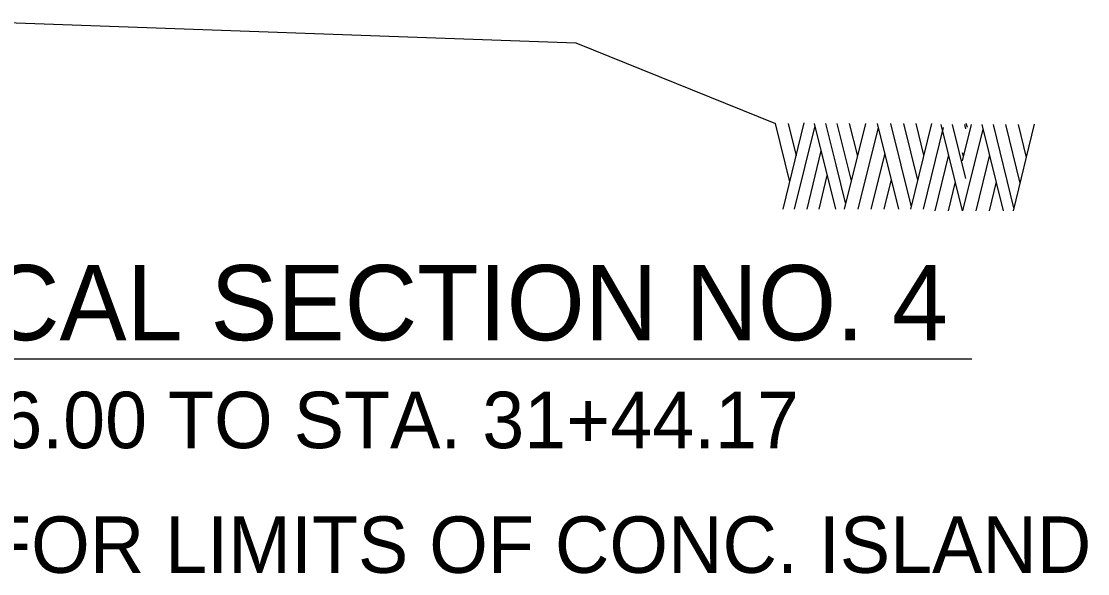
# Model space of a CAD drawing. Extents: x 573748 to 574632, y -54663 to -53209.
# Drawn here: x 573868.89 to 573897.25, y -53655.61 to -53640.93 of the extents above; entities that cross this region are included whole.
import ezdxf

# ---------------------------------------------------------------- set-up
doc = ezdxf.new("R2010")
doc.units = 0
doc.layers.add('Prop Dimension', color=7, linetype='Continuous')
doc.layers.add('Typical Text General CELL', color=7, linetype='Continuous')

msp = doc.modelspace()

# ---------------------------------------------------------------- linework, layer by layer
at = {"layer": 'Prop Dimension'}
for p, q in [((573867.721, -53640.927), (573883.644, -53641.498)), ((573883.644, -53641.498), (573888.952, -53643.642)), ((573889.334, -53645.192), (573888.952, -53643.642)), ((573889.153, -53645.923), (573889.716, -53643.627)), ((573889.507, -53644.506), (573889.294, -53643.642)), ((573889.456, -53645.923), (573890.003, -53643.708)), ((573890.554, -53645.923), (573889.987, -53643.642)), ((573890.554, -53644.705), (573890.294, -53643.642)), ((573890.972, -53645.17), (573890.59, -53643.642)), ((573890.787, -53645.923), (573891.35, -53643.642)), ((573891.137, -53644.513), (573890.924, -53643.642)), ((573892.231, -53645.923), (573891.664, -53643.642)), ((573892.566, -53645.857), (573892.019, -53643.642)), ((573892.739, -53645.148), (573892.369, -53643.642)), ((573892.55, -53645.923), (573893.113, -53643.642)), ((573892.901, -53644.484), (573892.696, -53643.642)), ((573893.928, -53645.96), (573893.357, -53643.672)), ((573894.011, -53645.104), (573893.657, -53643.672)), ((573893.924, -53644.639), (573894.164, -53643.672)), ((573894.011, -53643.782), (573893.987, -53643.672)), ((573894.054, -53643.745), (573894.027, -53643.642)), ((573895.019, -53645.96), (573894.448, -53643.672)), ((573895.294, -53645.886), (573894.747, -53643.672)), ((573895.46, -53645.229), (573895.074, -53643.672)), ((573895.279, -53645.96), (573895.842, -53643.664)), ((573895.629, -53644.543), (573895.416, -53643.672)), ((573891.153, -53645.923), (573891.692, -53643.745)), ((573892.889, -53645.923), (573893.424, -53643.753)), ((573893.936, -53645.96), (573894.476, -53643.79)), ((573889.79, -53645.923), (573890.168, -53644.365)), ((573891.499, -53645.923), (573891.865, -53644.439)), ((573893.196, -53645.96), (573893.558, -53644.476)), ((573893.948, -53644.513), (573893.924, -53644.424)), ((573894.287, -53645.96), (573894.649, -53644.476)), ((573890.822, -53645.783), (573890.554, -53644.705)), ((573890.109, -53645.923), (573890.33, -53645.022)), ((573891.846, -53645.923), (573892.035, -53645.133)), ((573893.55, -53645.96), (573893.735, -53645.192)), ((573894.641, -53645.96), (573894.826, -53645.192))]:
    msp.add_line(p, q, dxfattribs=at)
at = {"layer": 'Typical Text General CELL'}
msp.add_line((573855.791, -53649.901), (573894.17, -53649.901), dxfattribs=at)

# ---------------------------------------------------------------- texts
for s, height, p in [('USE TYPICAL SECTION NO. 4', 2, (573855.791, -53649.404)), ('-L- STA. 30+86.00 TO STA. 31+44.17', 1.5, (573855.791, -53652.274)), ('SEE PLANS FOR LIMITS OF CONC. ISLAND', 1.5, (573856.223, -53655.589))]:
    msp.add_text(s, height=height, dxfattribs=at).set_placement(p)

doc.saveas('drawing.dxf')
